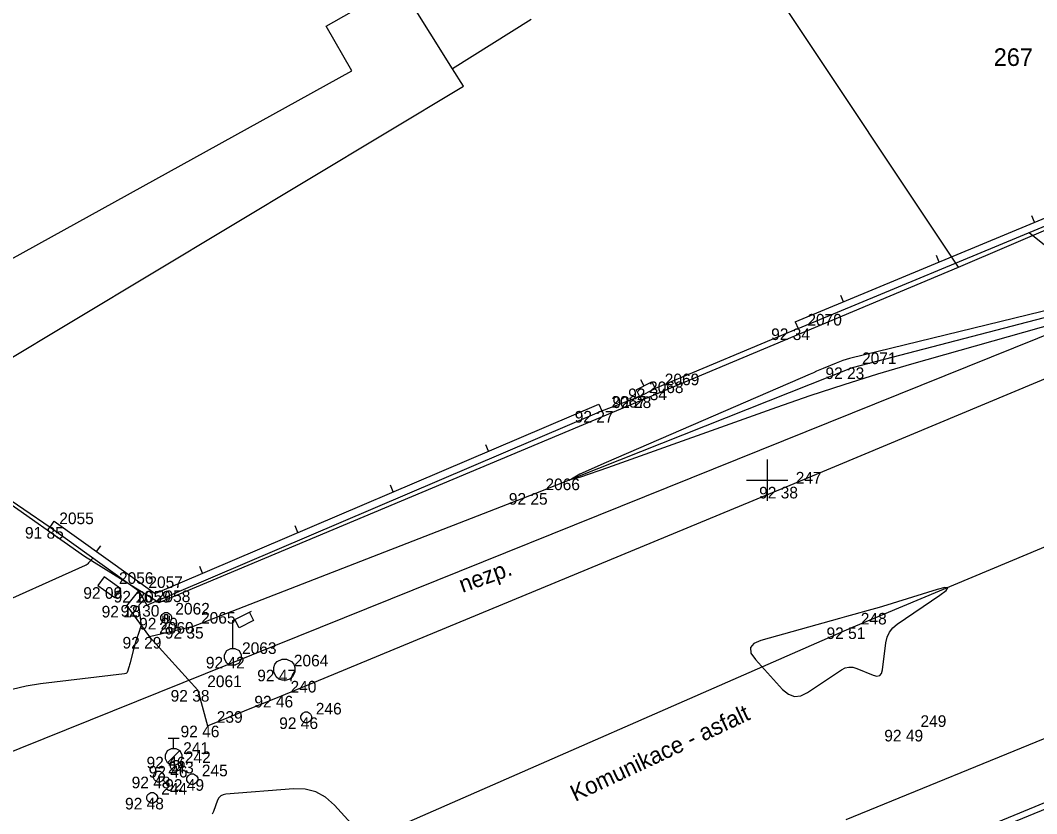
# Model space of a CAD drawing. Extents: x -711081 to -709338, y -1025122 to -1024092.
# Drawn here: x -710718.02 to -710693.5, y -1024908.04 to -1024888.91 of the extents above; entities that cross this region are included whole.
import ezdxf

# ---------------------------------------------------------------- set-up
doc = ezdxf.new("R2010")
doc.units = 0
for name, color, linetype in [('Ex_Major Contours', 7, 'Continuous'), ('Ex_Minor Contours', 7, 'Continuous'), ('Z_body', 7, 'Continuous'), ('Z_body_cisla', 7, 'Continuous'), ('Z_body_vysky_redukovane', 7, 'Continuous'), ('Z_hektometricka_sit', 7, 'Continuous'), ('Z_katastr_cisla_pozemkova', 7, 'Continuous'), ('Z_katastr_hranice', 7, 'Continuous'), ('Z_katastr_hranice_katastralniho_uzemi', 7, 'Continuous'), ('Z_katastr_vnitrni_kresba', 7, 'Continuous'), ('Z_komunikace', 7, 'Continuous'), ('Z_komunikace_osa', 7, 'Continuous'), ('Z_obruba', 7, 'Continuous'), ('Z_pilire', 7, 'Continuous'), ('Z_ploty', 7, 'Continuous'), ('Z_ploty_znacky', 7, 'Continuous'), ('Z_popisy', 7, 'Continuous'), ('Z_rozhranni', 7, 'Continuous'), ('Z_site_kanalizace_znaky', 7, 'Continuous'), ('Z_site_vo_znaky', 7, 'Continuous'), ('Z_site_vodovod_znaky', 7, 'Continuous'), ('Z_sloupy', 7, 'Continuous'), ('Z_vstupy', 7, 'Continuous')]:
    doc.layers.add(name, color=color, linetype=linetype)

# ---------------------------------------------------------------- blocks, each defined once
blk = doc.blocks.new('POINT_DISPLAY')
blk.add_line((0, 0), (0, 0))
blk = doc.blocks.new('Z666')
for p, q in [((-0.25, 0.13), (-0.25, -0.13)), ((0.25, 0.13), (-0.25, 0.13)), ((0.25, -0.13), (0.25, 0.13)), ((-0.25, -0.13), (0.25, -0.13))]:
    blk.add_line(p, q)
blk = doc.blocks.new('Z210')
blk.add_line((0, 0), (0, 0.17))
blk = doc.blocks.new('Z614')
for p, q in [((-0.13, 0.03), (-0.1, 0.08)), ((-0.13, -0.03), (-0.13, 0.03)), ((-0.1, 0.08), (-0.08, 0.1)), ((-0.08, 0.1), (-0.03, 0.13)), ((-0.03, 0.13), (0.03, 0.13)), ((0.03, 0.13), (0.08, 0.1)), ((0.08, 0.1), (0.1, 0.08)), ((0.1, 0.08), (0.13, 0.03)), ((0.13, 0.03), (0.13, -0.03)), ((-0.1, -0.08), (-0.13, -0.03)), ((-0.08, -0.1), (-0.1, -0.08)), ((-0.03, -0.13), (-0.08, -0.1)), ((0.03, -0.13), (-0.03, -0.13)), ((0.08, -0.1), (0.03, -0.13)), ((0.1, -0.08), (0.08, -0.1)), ((0.13, -0.03), (0.1, -0.08))]:
    blk.add_line(p, q)
blk = doc.blocks.new('Z18')
for p, q in [((-0.13, 0.45), (0.13, 0.45)), ((0, 0.2), (0, 0.45)), ((-0.2, 0.05), (-0.15, 0.15)), ((-0.2, -0.05), (-0.2, 0.05)), ((-0.15, 0.15), (-0.05, 0.2)), ((0.15, 0.15), (-0.15, -0.15)), ((-0.05, 0.2), (0.05, 0.2)), ((0.05, 0.2), (0.15, 0.15)), ((0.15, 0.15), (0.2, 0.05)), ((0.2, 0.05), (0.2, -0.05)), ((-0.15, -0.15), (-0.2, -0.05)), ((-0.05, -0.2), (-0.15, -0.15)), ((0.05, -0.2), (-0.05, -0.2)), ((0.15, -0.15), (0.05, -0.2)), ((0.2, -0.05), (0.15, -0.15))]:
    blk.add_line(p, q)
blk = doc.blocks.new('Z13')
for p, q in [((0, 0.88), (0.45, 1.1)), ((0.4, 1.07), (0.5, 0.88)), ((0, 0.2), (0, 0.88)), ((0.15, 0.7), (0.05, 0.9)), ((0.5, 0.88), (0.15, 0.7)), ((-0.2, 0.05), (-0.15, 0.15)), ((-0.2, -0.05), (-0.2, 0.05)), ((-0.15, 0.15), (-0.05, 0.2)), ((-0.05, 0.2), (0.05, 0.2)), ((0.05, 0.2), (0.15, 0.15)), ((0.15, 0.15), (0.2, 0.05)), ((0.2, 0.05), (0.2, -0.05)), ((-0.15, -0.15), (-0.2, -0.05)), ((-0.05, -0.2), (-0.15, -0.15)), ((0.05, -0.2), (-0.05, -0.2)), ((0.15, -0.15), (0.05, -0.2)), ((0.2, -0.05), (0.15, -0.15))]:
    blk.add_line(p, q)
blk = doc.blocks.new('Z620')
for p, q in [((-0.17, 0.2), (-0.05, 0.25)), ((-0.05, 0.25), (0.05, 0.25)), ((0.05, 0.25), (0.17, 0.2)), ((-0.25, 0.05), (-0.23, 0.13)), ((-0.25, -0.05), (-0.25, 0.05)), ((-0.23, 0.13), (-0.17, 0.2)), ((0.17, 0.2), (0.23, 0.13)), ((0.23, 0.13), (0.25, 0.05)), ((0.25, 0.05), (0.25, -0.05)), ((-0.2, -0.17), (-0.25, -0.05)), ((-0.13, -0.23), (-0.2, -0.17)), ((-0.05, -0.25), (-0.13, -0.23)), ((0.13, -0.23), (0.05, -0.25)), ((0.2, -0.17), (0.13, -0.23)), ((0.25, -0.05), (0.2, -0.17)), ((0.05, -0.25), (-0.05, -0.25))]:
    blk.add_line(p, q)
blk = doc.blocks.new('Z601')
for p, q in [((-0.13, 0.03), (-0.1, 0.08)), ((-0.13, -0.03), (-0.13, 0.03)), ((-0.1, 0.08), (-0.08, 0.1)), ((-0.08, 0.1), (-0.03, 0.13)), ((-0.08, 0.05), (-0.08, -0.05)), ((-0.03, 0.13), (0.03, 0.13)), ((-0.03, -0.08), (-0.03, 0.08)), ((-0.03, 0.08), (0.03, 0.08)), ((0.03, 0.13), (0.08, 0.1)), ((0.03, 0.08), (0.03, -0.08)), ((0.08, 0.1), (0.1, 0.08)), ((0.08, -0.05), (0.08, 0.05)), ((0.1, 0.08), (0.13, 0.03)), ((0.13, 0.03), (0.13, -0.03)), ((-0.1, -0.08), (-0.13, -0.03)), ((-0.08, -0.1), (-0.1, -0.08)), ((-0.08, -0.05), (-0.03, -0.08)), ((-0.03, -0.13), (-0.08, -0.1)), ((0.03, -0.13), (-0.03, -0.13)), ((0.03, -0.08), (0.08, -0.05)), ((0.08, -0.1), (0.03, -0.13)), ((0.1, -0.08), (0.08, -0.1)), ((0.13, -0.03), (0.1, -0.08))]:
    blk.add_line(p, q)

msp = doc.modelspace()

# ---------------------------------------------------------------- linework, layer by layer
at = {"layer": 'Ex_Major Contours'}
msp.add_lwpolyline([(-710716.265, -1024901.875), (-710716.371, -1024901.996), (-710716.389, -1024902.015), (-710716.41, -1024902.032), (-710716.432, -1024902.046), (-710716.455, -1024902.058), (-710718.935, -1024903.164)], dxfattribs=at)
at = {"layer": 'Ex_Minor Contours'}
for points in [[(-710693.68, -1024894.025), (-710692.255, -1024895.167)], [(-710692.371, -1024895.692), (-710698.013, -1024897.069), (-710698.095, -1024897.091), (-710698.176, -1024897.115), (-710698.256, -1024897.144), (-710698.335, -1024897.175), (-710698.649, -1024897.307), (-710698.727, -1024897.34), (-710698.805, -1024897.373), (-710698.883, -1024897.407), (-710698.962, -1024897.44), (-710703.886, -1024899.576), (-710704.519, -1024899.858), (-710704.722, -1024899.972), (-710704.496, -1024899.916), (-710703.841, -1024899.69), (-710699.766, -1024898.239), (-710698.958, -1024897.958), (-710698.145, -1024897.691), (-710697.327, -1024897.437), (-710696.506, -1024897.197), (-710691.846, -1024895.876)], [(-710715.038, -1024902.889), (-710715.137, -1024902.986), (-710715.151, -1024903.003), (-710715.16, -1024903.022), (-710715.164, -1024903.042), (-710715.163, -1024903.064), (-710715.118, -1024903.385), (-710715.112, -1024903.446), (-710715.115, -1024903.506), (-710715.124, -1024903.565), (-710715.141, -1024903.624), (-710715.231, -1024903.879), (-710715.25, -1024903.935), (-710715.267, -1024903.992), (-710715.284, -1024904.049), (-710715.298, -1024904.107), (-710715.369, -1024904.402), (-710715.376, -1024904.428), (-710715.383, -1024904.455), (-710715.39, -1024904.481), (-710715.398, -1024904.507), (-710715.431, -1024904.612), (-710715.442, -1024904.635), (-710715.457, -1024904.653), (-710715.477, -1024904.664), (-710715.502, -1024904.671), (-710717.533, -1024904.913), (-710717.877, -1024904.967), (-710718.214, -1024905.046)], [(-710708.059, -1024910.459), (-710710.441, -1024907.835), (-710710.653, -1024907.645), (-710710.888, -1024907.517), (-710711.148, -1024907.449), (-710711.432, -1024907.442), (-710713.062, -1024907.57), (-710713.129, -1024907.584), (-710713.184, -1024907.613), (-710713.228, -1024907.658), (-710713.259, -1024907.719), (-710713.362, -1024907.993), (-710713.392, -1024908.058)]]:
    msp.add_lwpolyline(points, dxfattribs=at)
msp.add_lwpolyline([(-710697.107, -1024903.787), (-710697.051, -1024903.667), (-710696.97, -1024903.562), (-710696.863, -1024903.473), (-710695.832, -1024902.773), (-710695.677, -1024902.657), (-710695.636, -1024902.596), (-710695.71, -1024902.589), (-710695.897, -1024902.637), (-710697.213, -1024903.043), (-710697.299, -1024903.069), (-710697.386, -1024903.095), (-710697.472, -1024903.12), (-710697.559, -1024903.145), (-710697.907, -1024903.241), (-710698.082, -1024903.289), (-710698.256, -1024903.337), (-710700.15, -1024903.862), (-710700.324, -1024903.936), (-710700.404, -1024904.038), (-710700.391, -1024904.168), (-710700.284, -1024904.324), (-710699.626, -1024905.049), (-710699.488, -1024905.164), (-710699.342, -1024905.215), (-710699.188, -1024905.201), (-710699.026, -1024905.122), (-710698.209, -1024904.576), (-710698.119, -1024904.529), (-710698.026, -1024904.507), (-710697.931, -1024904.511), (-710697.834, -1024904.539), (-710697.438, -1024904.703), (-710697.35, -1024904.726), (-710697.283, -1024904.711), (-710697.238, -1024904.66), (-710697.214, -1024904.572), (-710697.137, -1024903.923)], close=True, dxfattribs=at)
at = {"layer": 'Z_hektometricka_sit'}
for p, q in [((-710700, -1024899.5), (-710700, -1024900.5)), ((-710700.5, -1024900), (-710699.5, -1024900))]:
    msp.add_line(p, q, dxfattribs=at)
at = {"layer": 'Z_katastr_hranice'}
for p, q in [((-710707.59, -1024890.08), (-710711.41, -1024883.99)), ((-710695.38, -1024894.86), (-710701.19, -1024886.14)), ((-710698.09, -1024908.18), (-710650.96, -1024888.93)), ((-710707.33, -1024890.5), (-710707.59, -1024890.08)), ((-710720.95, -1024898.68), (-710707.33, -1024890.5)), ((-710695.38, -1024894.86), (-710687.39, -1024891.44)), ((-710714.67, -1024902.95), (-710695.38, -1024894.86)), ((-710720.95, -1024898.68), (-710716.47, -1024901.83)), ((-710716.47, -1024901.83), (-710714.67, -1024902.95))]:
    msp.add_line(p, q, dxfattribs=at)
at = {"layer": 'Z_katastr_hranice_katastralniho_uzemi'}
msp.add_line((-710688.39, -1024894.53), (-710719.79, -1024907.18), dxfattribs=at)
msp.add_line((-710688.39, -1024894.53), (-710719.79, -1024907.18), dxfattribs=at)
at = {"layer": 'Z_katastr_vnitrni_kresba'}
for p, q in [((-710710.64, -1024889.05), (-710709.39, -1024888.34)), ((-710705.69, -1024888.89), (-710707.59, -1024890.08)), ((-710710.02, -1024890.13), (-710710.64, -1024889.05)), ((-710720, -1024895.63), (-710710.02, -1024890.13))]:
    msp.add_line(p, q, dxfattribs=at)
at = {"layer": 'Z_komunikace'}
for p, q in [((-710699.54, -1024900.16), (-710687.04, -1024894.93)), ((-710711.72, -1024905.2), (-710699.54, -1024900.16)), ((-710715.45, -1024903.03), (-710715.16, -1024902.67)), ((-710715.45, -1024903.03), (-710714.9, -1024903.78)), ((-710714.9, -1024903.78), (-710713.74, -1024905.06)), ((-710685.95, -1024904.75), (-710698.46, -1024909.9)), ((-710713.74, -1024905.06), (-710713.5, -1024905.92)), ((-710713.5, -1024905.92), (-710711.72, -1024905.2))]:
    msp.add_line(p, q, dxfattribs=at)
at = {"layer": 'Z_komunikace_osa'}
for p, q in [((-710697.96, -1024903.55), (-710685.2, -1024898.23)), ((-710710.56, -1024909.07), (-710697.96, -1024903.55))]:
    msp.add_line(p, q, dxfattribs=at)
at = {"layer": 'Z_obruba'}
msp.add_line((-710685.92, -1024904.9), (-710698.4, -1024910.03), dxfattribs=at)
at = {"layer": 'Z_ploty'}
for p, q in [((-710699.32, -1024896.18), (-710688.18, -1024891.55)), ((-710699.25, -1024896.34), (-710688.11, -1024891.71)), ((-710699.32, -1024896.18), (-710699.25, -1024896.34)), ((-710703.16, -1024897.82), (-710702.78, -1024897.63)), ((-710703.08, -1024897.98), (-710702.7, -1024897.79)), ((-710702.78, -1024897.63), (-710702.7, -1024897.79)), ((-710703.16, -1024897.82), (-710703.08, -1024897.98)), ((-710714.77, -1024902.73), (-710704.06, -1024898.17)), ((-710704.06, -1024898.17), (-710703.99, -1024898.33)), ((-710714.97, -1024903.01), (-710703.99, -1024898.33)), ((-710717.3, -1024901.13), (-710717.2, -1024900.99)), ((-710717.2, -1024900.99), (-710714.77, -1024902.73)), ((-710717.3, -1024901.13), (-710715.16, -1024902.67)), ((-710715.16, -1024902.67), (-710714.97, -1024903.01))]:
    msp.add_line(p, q, dxfattribs=at)
at = {"layer": 'Z_rozhranni'}
for p, q in [((-710697.94, -1024897.28), (-710690.95, -1024895.46)), ((-710705.58, -1024900.31), (-710697.94, -1024897.28)), ((-710713.88, -1024903.54), (-710705.58, -1024900.31)), ((-710713.88, -1024903.54), (-710714.9, -1024903.78))]:
    msp.add_line(p, q, dxfattribs=at)
at = {"layer": 'Z_vstupy'}
for p, q in [((-710699.25, -1024896.34), (-710702.7, -1024897.79)), ((-710703.99, -1024898.33), (-710703.08, -1024897.98)), ((-710721.1, -1024898.56), (-710717.3, -1024901.13))]:
    msp.add_line(p, q, dxfattribs=at)

# ---------------------------------------------------------------- block references
at = {"layer": 'Z_body'}
for p in [(-710699.25, -1024896.34), (-710697.94, -1024897.28), (-710702.7, -1024897.79), (-710703.08, -1024897.98), (-710703.99, -1024898.33), (-710699.54, -1024900.16), (-710705.58, -1024900.31), (-710717.3, -1024901.13), (-710715.87, -1024902.58), (-710715.16, -1024902.67), (-710715.45, -1024903.03), (-710714.97, -1024903.01), (-710714.5, -1024903.32), (-710713.88, -1024903.54), (-710697.96, -1024903.55), (-710714.9, -1024903.78), (-710712.89, -1024904.26), (-710711.65, -1024904.57), (-710713.74, -1024905.06), (-710711.72, -1024905.2), (-710711.12, -1024905.72), (-710713.5, -1024905.92), (-710696.52, -1024906.02), (-710714.32, -1024906.67), (-710714.27, -1024906.89), (-710714.68, -1024907.15), (-710713.87, -1024907.21), (-710714.84, -1024907.66)]:
    msp.add_blockref('POINT_DISPLAY', p, dxfattribs=at)
at = {"layer": 'Z_pilire', "rotation": -35.100000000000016}
msp.add_blockref('Z666', (-710715.87, -1024902.58), dxfattribs=at)
at = {"layer": 'Z_ploty_znacky'}
for p, rotation in [((-710693.55, -1024893.78), 22.6), ((-710695.85, -1024894.74), 22.6), ((-710698.16, -1024895.7), 22.6), ((-710702.97, -1024897.73), 26.6), ((-710706.72, -1024899.3), 23.099999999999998), ((-710709.02, -1024900.28), 23.099999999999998), ((-710711.32, -1024901.26), 23.099999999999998), ((-710716.18, -1024901.72), -35.69999999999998), ((-710713.62, -1024902.24), 23.099999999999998)]:
    msp.add_blockref('Z210', p, dxfattribs=dict(at, rotation=rotation))
at = {"layer": 'Z_site_kanalizace_znaky'}
msp.add_blockref('Z620', (-710711.65, -1024904.57), dxfattribs=at)
at = {"layer": 'Z_site_vo_znaky'}
msp.add_blockref('Z13', (-710712.89, -1024904.26), dxfattribs=at)
at = {"layer": 'Z_site_vodovod_znaky'}
for name, p in [('Z614', (-710711.12, -1024905.72)), ('Z18', (-710714.32, -1024906.67)), ('Z614', (-710714.27, -1024906.89)), ('Z614', (-710714.68, -1024907.15)), ('Z614', (-710713.87, -1024907.21)), ('Z614', (-710714.84, -1024907.66))]:
    msp.add_blockref(name, p, dxfattribs=at)
at = {"layer": 'Z_sloupy'}
msp.add_blockref('Z601', (-710714.5, -1024903.32), dxfattribs=at)

# ---------------------------------------------------------------- texts
at = {"layer": 'Z_body_cisla'}
for s, p in [('2070', (-710699.03, -1024896.27)), ('2071', (-710697.71, -1024897.2)), ('2069', (-710702.47, -1024897.71)), ('2068', (-710702.85, -1024897.9)), ('2067', (-710703.76, -1024898.25)), ('2066', (-710705.35, -1024900.24)), ('247', (-710699.31, -1024900.08)), ('2055', (-710717.08, -1024901.06)), ('2056', (-710715.64, -1024902.5)), ('2057', (-710714.93, -1024902.6)), ('2059', (-710715.22, -1024902.95)), ('2058', (-710714.75, -1024902.94)), ('2062', (-710714.28, -1024903.24)), ('2065', (-710713.66, -1024903.46)), ('248', (-710697.74, -1024903.48)), ('2060', (-710714.67, -1024903.7)), ('2063', (-710712.67, -1024904.19)), ('2064', (-710711.42, -1024904.49)), ('2061', (-710713.51, -1024904.99)), ('240', (-710711.5, -1024905.12)), ('246', (-710710.89, -1024905.65)), ('239', (-710713.28, -1024905.85)), ('249', (-710696.3, -1024905.95)), ('241', (-710714.09, -1024906.6)), ('242', (-710714.05, -1024906.82)), ('243', (-710714.46, -1024907.07)), ('245', (-710713.64, -1024907.14)), ('244', (-710714.62, -1024907.58))]:
    msp.add_text(s, height=0.28, dxfattribs=at).set_placement(p)
at = {"layer": 'Z_body_vysky_redukovane'}
for s, p in [('92 34', (-710699.903, -1024896.62)), ('92 23', (-710698.593, -1024897.56)), ('92 34', (-710703.353, -1024898.07)), ('92 28', (-710703.733, -1024898.26)), ('92 27', (-710704.643, -1024898.61)), ('92 38', (-710700.193, -1024900.44)), ('92 25', (-710706.233, -1024900.59)), ('91 85', (-710717.907, -1024901.41)), ('92 09', (-710716.5, -1024902.86)), ('92 16', (-710715.767, -1024902.95)), ('92 18', (-710716.057, -1024903.31)), ('92 30', (-710715.6, -1024903.29)), ('92 29', (-710715.153, -1024903.6)), ('92 35', (-710714.533, -1024903.82)), ('92 51', (-710698.567, -1024903.83)), ('92 29', (-710715.553, -1024904.06)), ('92 42', (-710713.543, -1024904.54)), ('92 47', (-710712.303, -1024904.85)), ('92 38', (-710714.393, -1024905.34)), ('92 46', (-710712.373, -1024905.48)), ('92 46', (-710711.773, -1024906)), ('92 46', (-710714.153, -1024906.2)), ('92 49', (-710697.173, -1024906.3)), ('92 46', (-710714.973, -1024906.95)), ('92 46', (-710714.923, -1024907.17)), ('92 48', (-710715.333, -1024907.43)), ('92 49', (-710714.523, -1024907.49)), ('92 48', (-710715.493, -1024907.94))]:
    msp.add_text(s, height=0.28, dxfattribs=at).set_placement(p)
at = {"layer": 'Z_katastr_cisla_pozemkova'}
msp.add_text('267', height=0.425, dxfattribs=at).set_placement((-710694.533, -1024890.01))
at = {"layer": 'Z_popisy'}
for s, rotation, p in [('nezp.', 19.8, (-710707.35, -1024902.72)), ('Komunikace - asfalt', 25.2, (-710704.63, -1024907.76))]:
    msp.add_text(s, height=0.4, rotation=rotation, dxfattribs=at).set_placement(p)

doc.saveas('drawing.dxf')
